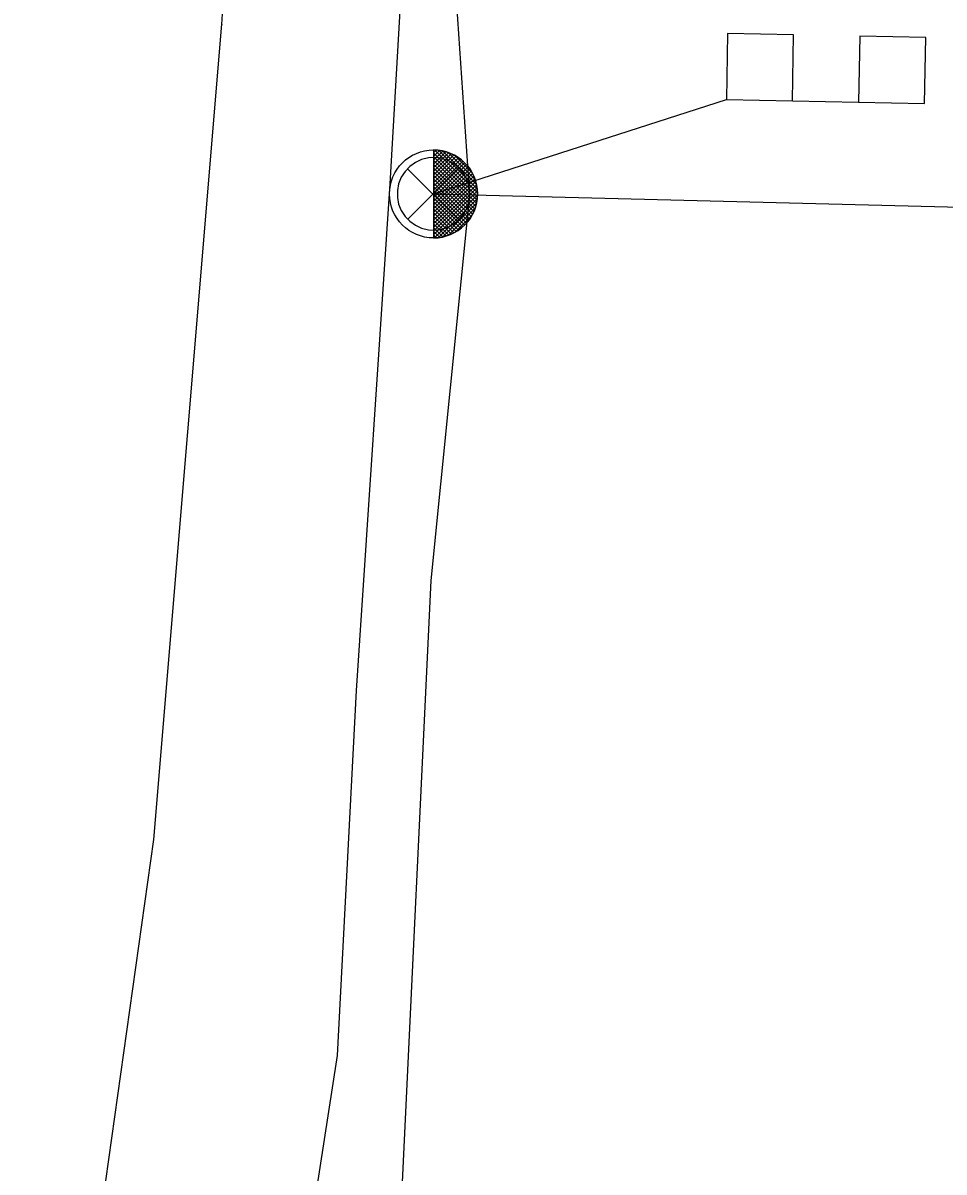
# Model space of a CAD drawing. Extents: x 600849 to 606371, y 330010 to 403088.
# Drawn here: x 604853 to 604936.7, y 333060.3 to 333164.7 of the extents above; entities that cross this region are included whole.
import ezdxf

# ---------------------------------------------------------------- set-up
doc = ezdxf.new("R2010")
doc.units = 0
for name, color, linetype in [('E_FTMS', 7, 'Continuous'), ('E_FTMS_Conduit', 7, 'Continuous'), ('E_LTG_CID', 7, 'Continuous'), ('E_SIG', 7, 'Continuous'), ('E_UTL_E_UG', 7, 'Continuous')]:
    doc.layers.add(name, color=color, linetype=linetype)

msp = doc.modelspace()

# ---------------------------------------------------------------- linework, layer by layer
at = {"layer": 'E_FTMS'}
for p, q in [((604890.29, 333153.16), (604890.29, 333153.16)), ((604890.29, 333153.16), (604890.29, 333153.16)), ((604890.29, 333153.16), (604890.29, 333145.16)), ((604890.29, 333152.9), (604890.55, 333153.15)), ((604890.29, 333152.56), (604890.84, 333153.11)), ((604890.29, 333152.22), (604891.13, 333153.06)), ((604890.29, 333151.88), (604891.41, 333153)), ((604890.29, 333151.54), (604891.66, 333152.91)), ((604894.28, 333148.91), (604890.29, 333152.9)), ((604890.29, 333151.2), (604891.91, 333152.82)), ((604890.29, 333150.86), (604892.13, 333152.7)), ((604890.29, 333150.52), (604892.35, 333152.58)), ((604894.24, 333148.61), (604890.29, 333152.56)), ((604890.29, 333150.18), (604892.56, 333152.45)), ((604894.28, 333149.25), (604890.37, 333153.16)), ((604894.26, 333149.61), (604890.73, 333153.13)), ((604894.18, 333150.02), (604891.14, 333153.06)), ((604894.05, 333150.49), (604891.63, 333152.92)), ((604893.77, 333151.12), (604892.25, 333152.63)), ((604890.29, 333149.84), (604892.75, 333152.3)), ((604894.2, 333148.31), (604890.29, 333152.22)), ((604890.29, 333149.5), (604892.94, 333152.15)), ((604890.29, 333149.16), (604893.11, 333151.99)), ((604894.12, 333148.05), (604890.29, 333151.88)), ((604890.29, 333148.82), (604893.27, 333151.81)), ((604890.29, 333148.48), (604893.43, 333151.63)), ((604894.04, 333147.79), (604890.29, 333151.54)), ((604890.29, 333148.15), (604893.58, 333151.43)), ((604890.29, 333147.81), (604893.7, 333151.22)), ((604893.94, 333147.55), (604890.29, 333151.2)), ((604890.29, 333147.47), (604893.83, 333151.01)), ((604893.83, 333147.32), (604890.29, 333150.86)), ((604890.29, 333147.13), (604893.94, 333150.78)), ((604890.29, 333146.79), (604894.04, 333150.53)), ((604893.71, 333147.1), (604890.29, 333150.52)), ((604890.29, 333146.45), (604894.13, 333150.28)), ((604893.57, 333146.9), (604890.29, 333150.18)), ((604890.29, 333146.11), (604894.19, 333150)), ((604893.43, 333146.7), (604890.29, 333149.84)), ((604890.29, 333145.77), (604894.25, 333149.73)), ((604893.28, 333146.51), (604890.29, 333149.5)), ((604890.29, 333145.43), (604894.27, 333149.41)), ((604893.11, 333146.34), (604890.29, 333149.16)), ((604892.94, 333146.18), (604890.29, 333148.82)), ((604892.76, 333146.02), (604890.29, 333148.48)), ((604892.55, 333145.88), (604890.29, 333148.15)), ((604890.37, 333145.17), (604894.28, 333149.08)), ((604890.74, 333145.2), (604894.25, 333148.71)), ((604891.15, 333145.27), (604894.2, 333148.32)), ((604892.35, 333145.75), (604890.29, 333147.81)), ((604892.13, 333145.62), (604890.29, 333147.47)), ((604891.9, 333145.52), (604890.29, 333147.13)), ((604891.61, 333145.39), (604894.05, 333147.83)), ((604892.22, 333145.66), (604893.77, 333147.21)), ((604891.67, 333145.41), (604890.29, 333146.79)), ((604891.4, 333145.34), (604890.29, 333146.45)), ((604891.13, 333145.27), (604890.29, 333146.11)), ((604890.85, 333145.21), (604890.29, 333145.77)), ((604890.54, 333145.18), (604890.29, 333145.43)), ((604890.33, 333145.17), (604890.29, 333145.21))]:
    msp.add_line(p, q, dxfattribs=at)
for points in [[(604922.9, 333157.62), (604923.01, 333163.62), (604917.01, 333163.73), (604916.9, 333157.73)], [(604934.89, 333157.39), (604935.01, 333163.39), (604929.01, 333163.5), (604928.89, 333157.5)]]:
    msp.add_lwpolyline(points, close=True, dxfattribs=at)
msp.add_lwpolyline([(604890.29, 333149.16), (604916.9, 333157.73), (604934.89, 333157.39)], dxfattribs=at)
msp.add_circle((604890.29, 333149.16), 4, dxfattribs=at)
msp.add_arc((604890.29, 333149.16), 4, 270, 90, dxfattribs=at)
at = {"layer": 'E_FTMS_Conduit'}
for points in [[(604834.27, 332793.51), (604834.27, 332793.51), (604837.8, 332828.79), (604843.62, 332859.54), (604848.45, 332908.55), (604857.59, 332953.99), (604870.57, 332999.81), (604881.56, 333070.85), (604883.3, 333104.02), (604886.34, 333150.08), (604892.01, 333248.16), (604893.18, 333291.76), (604894.37, 333357.39), (604896.64, 333466.11)], [(604890.29, 333149.16), (604942.97, 333147.84), (604950.86, 333147.66), (604996.79, 333146.62), (605001.77, 333146.73)]]:
    msp.add_lwpolyline(points, dxfattribs=at)
at = {"layer": 'E_LTG_CID'}
msp.add_lwpolyline([(604879.6, 332255.02), (604881.21, 332520.43), (604882.73, 332780.27), (604878.2, 332790.52), (604877.91, 332791.78), (604881.34, 332802.26), (604883.13, 332854.03), (604882.52, 332888.97), (604884.51, 332915.54), (604885.08, 332965.87), (604885.55, 333001.94), (604887.55, 333053.11), (604887.38, 333057.43), (604890.09, 333114.03), (604893.58, 333149.05), (604892.31, 333167.75), (604894.55, 333225.52), (604896.01, 333258.34), (604895.95, 333311.87), (604895.91, 333311.87), (604896.37, 333313.71), (604895.92, 333323.72), (604897.23, 333357.63), (604900.28, 333466.82)], dxfattribs=at)
at = {"layer": 'E_SIG'}
for points in [[(604893.59, 333149.16), (604893.53, 333149.79), (604893.35, 333150.39), (604893.07, 333150.95), (604892.68, 333151.44), (604892.2, 333151.85), (604891.66, 333152.17), (604891.07, 333152.37), (604890.45, 333152.46), (604889.82, 333152.43), (604889.21, 333152.28), (604888.64, 333152.02), (604888.13, 333151.66), (604887.7, 333151.2), (604887.36, 333150.68), (604887.12, 333150.09), (604887.01, 333149.48), (604887.01, 333148.85), (604887.12, 333148.23), (604887.36, 333147.65), (604887.7, 333147.12), (604888.13, 333146.67), (604888.64, 333146.31), (604889.21, 333146.05), (604889.82, 333145.9), (604890.45, 333145.87), (604891.07, 333145.96), (604891.66, 333146.16), (604892.2, 333146.48), (604892.68, 333146.89), (604893.07, 333147.38), (604893.35, 333147.94), (604893.53, 333148.54), (604893.59, 333149.16)], [(604892.55, 333151.5), (604887.94, 333146.84)], [(604887.94, 333151.45), (604892.6, 333146.8)]]:
    msp.add_lwpolyline(points, dxfattribs=at)
at = {"layer": 'E_UTL_E_UG'}
msp.add_lwpolyline([(604807.11, 332738.59), (604807.78, 332750.65), (604807.96, 332775.5), (604808.38, 332791.31), (604815.08, 332849.74), (604822.32, 332885.57), (604833.34, 332928.58), (604839.6, 332951.01), (604848.87, 332992.8), (604856.97, 333034.28), (604864.88, 333090.5), (604871.07, 333164.58), (604871.07, 333164.57), (604871.34, 333168.95), (604872.08, 333173.54), (604873.02, 333206.22), (604875.47, 333283.07), (604876.52, 333351.85), (604877.02, 333463.99)], dxfattribs=at)

doc.saveas('drawing.dxf')
